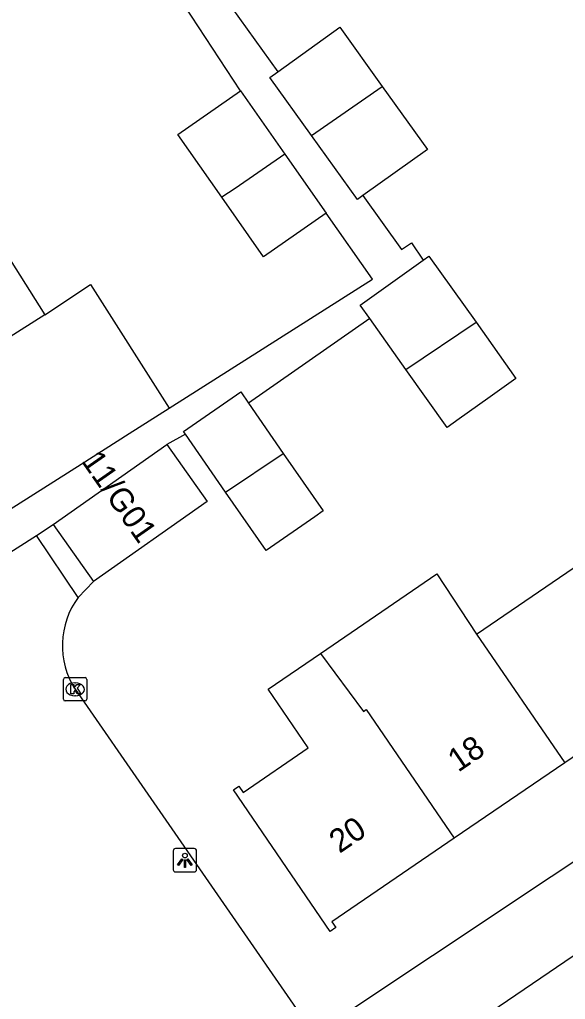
# Model space of a CAD drawing. Extents: x 157466 to 158888, y 383063 to 384677.
# Drawn here: x 158104.15 to 158127.54, y 383551.5 to 383593.48 of the extents above; entities that cross this region are included whole.
import ezdxf

# ---------------------------------------------------------------- set-up
doc = ezdxf.new("R2010")
doc.units = 0
for name, color, linetype in [('IMGEO_Kolk', 7, 'Continuous'), ('IMGEO_Lichtpunt', 7, 'Continuous'), ('IMGEO_Pand', 7, 'Continuous'), ('IMGEO_Pand_nummerreeks', 7, 'Continuous'), ('IMGEO_Rijbaan_lokaal_open', 7, 'Continuous'), ('IMGEO_Voetpad_open', 7, 'Continuous')]:
    doc.layers.add(name, color=color, linetype=linetype)

msp = doc.modelspace()

# ---------------------------------------------------------------- linework, layer by layer
at = {"layer": 'IMGEO_Kolk'}
for p, q in [((158106.028, 383564.36), (158106.028, 383565.212)), ((158106.103, 383565.286), (158106.955, 383565.286)), ((158106.516, 383565.066), (158106.541, 383565.066)), ((158107.029, 383565.212), (158107.029, 383564.36)), ((158106.955, 383564.286), (158106.103, 383564.286)), ((158106.539, 383564.506), (158106.514, 383564.506))]:
    msp.add_line(p, q, dxfattribs=at)
for points in [[(158106.028, 383564.36), (158106.028, 383565.212)], [(158106.103, 383565.286), (158106.955, 383565.286)], [(158106.349, 383564.986), (158106.472, 383564.986), (158106.472, 383564.835), (158106.602, 383564.986), (158106.766, 383564.986), (158106.62, 383564.835), (158106.773, 383564.586), (158106.621, 383564.586), (158106.536, 383564.75), (158106.472, 383564.683), (158106.472, 383564.586), (158106.349, 383564.586), (158106.349, 383564.986)], [(158107.029, 383565.212), (158107.029, 383564.36)], [(158106.955, 383564.286), (158106.103, 383564.286)]]:
    msp.add_lwpolyline(points, dxfattribs=at)
for centre, start, end in [((158106.105, 383565.21), 91.552, 178.448), ((158106.105, 383565.21), 91.552, 178.448), ((158106.953, 383565.21), 1.552, 88.448), ((158106.953, 383565.21), 1.552, 88.448), ((158106.105, 383564.362), 181.552, 268.448), ((158106.105, 383564.362), 181.552, 268.448), ((158106.953, 383564.362), 271.552, 358.448), ((158106.953, 383564.362), 271.552, 358.448)]:
    msp.add_arc(centre, 0.0765, start, end, dxfattribs=at)
for centre, major_axis, ratio, start_param, end_param in [((158106.515, 383564.786), (-0.387, 0.002), 0.722429, 4.712389, 7.853982), ((158106.54, 383564.786), (-0.39, 0.002), 0.717154, 1.570796, 4.712389)]:
    msp.add_ellipse(centre, major_axis=major_axis, ratio=ratio, start_param=start_param, end_param=end_param, dxfattribs=at)
at = {"layer": 'IMGEO_Lichtpunt'}
for p, q in [((158110.734, 383557.864), (158110.734, 383557.057)), ((158110.734, 383557.864), (158110.734, 383557.057)), ((158111.636, 383557.959), (158110.828, 383557.959)), ((158111.636, 383557.959), (158110.828, 383557.959)), ((158111.73, 383557.057), (158111.73, 383557.864)), ((158111.73, 383557.057), (158111.73, 383557.864)), ((158110.828, 383556.963), (158111.636, 383556.963)), ((158110.828, 383556.963), (158111.636, 383556.963))]:
    msp.add_line(p, q, dxfattribs=at)
for points in [[(158111.108, 383557.528), (158111.147, 383557.5), (158110.959, 383557.238), (158110.921, 383557.265), (158111.108, 383557.528)], [(158111.21, 383557.48), (158111.257, 383557.48), (158111.257, 383557.158), (158111.21, 383557.158), (158111.21, 383557.48)], [(158111.32, 383557.5), (158111.358, 383557.527), (158111.545, 383557.265), (158111.506, 383557.237), (158111.32, 383557.5)]]:
    msp.add_lwpolyline(points, dxfattribs=at)
msp.add_circle((158111.233, 383557.662), 0.0994, dxfattribs=at)
for centre, start, end in [((158110.828, 383557.864), 90, 180), ((158110.828, 383557.864), 90, 180), ((158111.636, 383557.864), 0, 90), ((158111.636, 383557.864), 0, 90), ((158110.828, 383557.057), 180, 270), ((158110.828, 383557.057), 180, 270), ((158111.636, 383557.057), 270, 0), ((158111.636, 383557.057), 270, 360)]:
    msp.add_arc(centre, 0.0946, start, end, dxfattribs=at)
at = {"layer": 'IMGEO_Pand'}
for points in [[(158115.217, 383591.25), (158117.865, 383593.152), (158119.685, 383590.616)], [(158116.651, 383588.511), (158114.866, 383590.998), (158115.217, 383591.25)], [(158116.651, 383588.511), (158119.685, 383590.616)], [(158119.685, 383590.616), (158121.62, 383587.92), (158118.862, 383585.94)], [(158112.815, 383585.866), (158110.934, 383588.556), (158113.618, 383590.433)], [(158113.618, 383590.433), (158115.515, 383587.722)], [(158118.862, 383585.94), (158118.621, 383585.767), (158116.651, 383588.511)], [(158115.515, 383587.722), (158113.391, 383586.248), (158112.815, 383585.866)], [(158115.515, 383587.722), (158117.285, 383585.19)], [(158102.075, 383585.81), (158105.228, 383580.836)], [(158117.285, 383585.19), (158114.601, 383583.313), (158112.815, 383585.866)], [(158119.152, 383580.668), (158118.737, 383581.251), (158121.446, 383583.178)], [(158121.446, 383583.178), (158121.687, 383583.35), (158123.706, 383580.514)], [(158105.228, 383580.836), (158107.195, 383582.136), (158110.56, 383576.829)], [(158105.228, 383580.836), (158099.522, 383577.217)], [(158120.704, 383578.488), (158119.152, 383580.668)], [(158123.706, 383580.514), (158125.417, 383578.11), (158124.205, 383577.246), (158122.985, 383576.378), (158122.468, 383576.01), (158120.704, 383578.488)], [(158120.704, 383578.488), (158123.706, 383580.514)], [(158111.253, 383575.714), (158111.175, 383575.826), (158113.625, 383577.526), (158113.956, 383577.049)], [(158102.566, 383571.761), (158106.79, 383574.438), (158108.848, 383575.743), (158110.56, 383576.829)], [(158113.956, 383577.049), (158115.449, 383574.896)], [(158112.977, 383573.229), (158111.253, 383575.714)], [(158105.595, 383571.842), (158110.453, 383575.278)], [(158110.453, 383575.278), (158112.18, 383572.836), (158107.323, 383569.399)], [(158115.449, 383574.896), (158117.159, 383572.432), (158116.798, 383572.182), (158114.709, 383570.733), (158112.977, 383573.229)], [(158112.977, 383573.229), (158115.449, 383574.896)], [(158105.595, 383571.842), (158107.323, 383569.399)], [(158123.733, 383567.153), (158128.765, 383570.596)], [(158117.037, 383566.322), (158122.03, 383569.737), (158123.733, 383567.153)], [(158123.733, 383567.153), (158127.512, 383561.642)], [(158122.775, 383558.404), (158117.533, 383554.821), (158117.703, 383554.574), (158117.456, 383554.405), (158113.313, 383560.478), (158113.544, 383560.636), (158113.73, 383560.365), (158116.52, 383562.273), (158114.797, 383564.79), (158117.037, 383566.322)], [(158117.037, 383566.322), (158118.88, 383563.833), (158118.998, 383563.914), (158122.775, 383558.404)], [(158132.545, 383565.082), (158127.512, 383561.642)], [(158127.512, 383561.642), (158122.775, 383558.404)]]:
    msp.add_lwpolyline(points, dxfattribs=at)
at = {"layer": 'IMGEO_Rijbaan_lokaal_open'}
for points in [[(158101.077, 383568.969), (158104.874, 383571.383)], [(158106.664, 383568.724), (158104.874, 383571.383)], [(158106.53, 383564.786), (158116.252, 383550.745), (158116.761, 383549.981)]]:
    msp.add_lwpolyline(points, dxfattribs=at)
msp.add_arc((158109.458, 383566.658), 3.475, 143.5185, 212.5838, dxfattribs=at)
at = {"layer": 'IMGEO_Voetpad_open'}
for points in [[(158113.618, 383590.433), (158108.813, 383597.762)], [(158111.934, 383595.822), (158115.217, 383591.25)], [(158118.862, 383585.94), (158120.518, 383583.634), (158120.947, 383583.922), (158121.446, 383583.178)], [(158110.56, 383576.829), (158119.268, 383582.353), (158117.285, 383585.19)], [(158119.152, 383580.668), (158113.956, 383577.049)], [(158111.253, 383575.714), (158110.453, 383575.278)], [(158152.387, 383573.703), (158116.761, 383549.981)], [(158104.874, 383571.383), (158105.595, 383571.842)], [(158107.323, 383569.399), (158106.664, 383568.724)], [(158118.033, 383546.64), (158120.496, 383548.354), (158141.584, 383562.69), (158146.07, 383565.884), (158149.756, 383568.404)]]:
    msp.add_lwpolyline(points, dxfattribs=at)

# ---------------------------------------------------------------- texts
at = {"layer": 'IMGEO_Pand_nummerreeks'}
for s, rotation, p in [('11/G01', 304.9457, (158106.764, 383574.571)), ('18', 34.3613, (158122.939, 383561.207)), ('20', 34.3613, (158117.858, 383557.733))]:
    msp.add_text(s, height=1, rotation=rotation, dxfattribs=at).set_placement(p)

doc.saveas('drawing.dxf')
